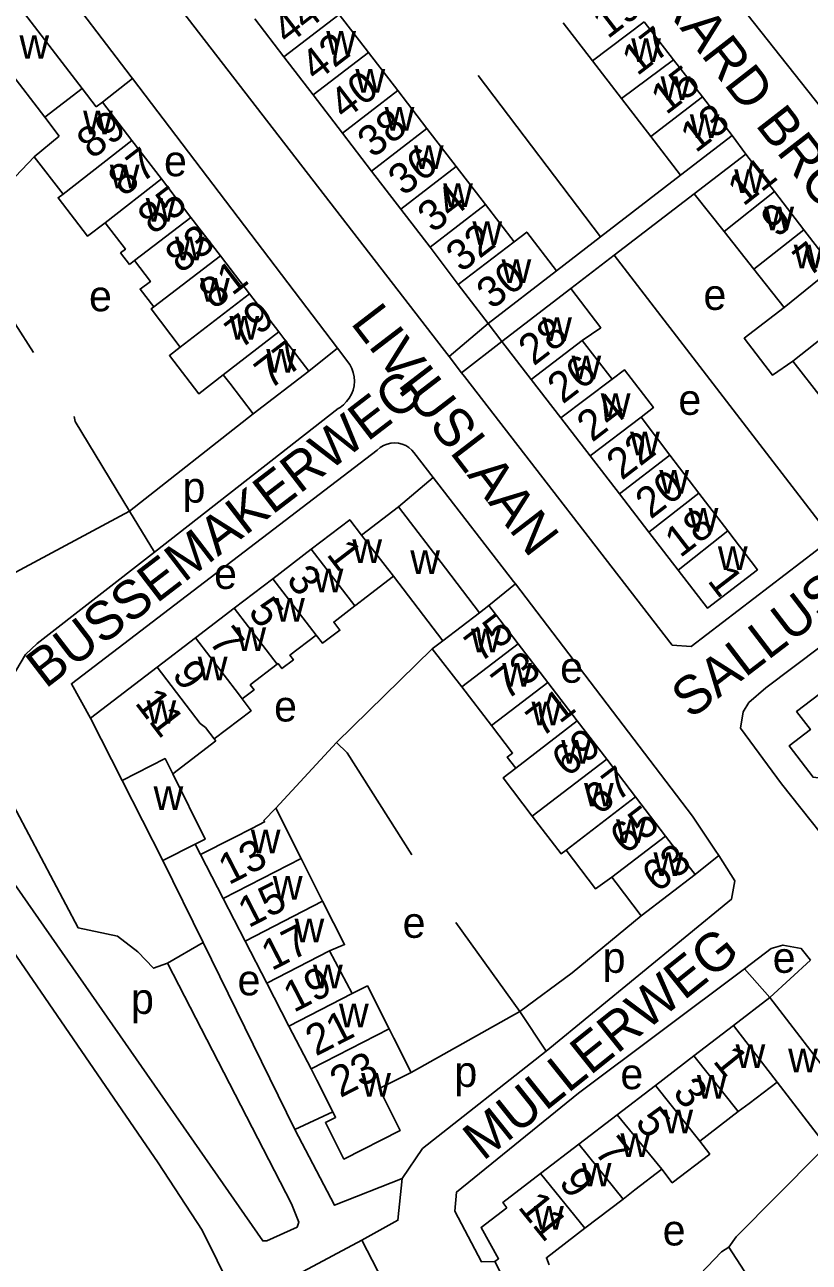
# Model space of a CAD drawing. Extents: x 158848 to 160613, y 385889 to 387762.
# Drawn here: x 159769.5 to 159871.5, y 386659.8 to 386820.7 of the extents above; entities that cross this region are included whole.
import ezdxf

# ---------------------------------------------------------------- set-up
doc = ezdxf.new("R2010")
doc.units = 0
for name, color, linetype in [('BLT_Basislijn', 7, 'Continuous'), ('BLT_Bebouwing', 7, 'Continuous'), ('BLT_Centroide', 7, 'Continuous'), ('BLT_Huisnummer', 7, 'Continuous'), ('BLT_Huisnummer_ tussenligend', 7, 'Continuous'), ('BLT_Onderverdeling_panden', 7, 'Continuous'), ('BLT_Straatnaam', 7, 'Continuous')]:
    doc.layers.add(name, color=color, linetype=linetype)

msp = doc.modelspace()

# ---------------------------------------------------------------- linework, layer by layer
at = {"layer": 'BLT_Basislijn'}
for p, q in [((159828.48, 386814.1), (159844.4, 386793.1)), ((159779.63, 386810.62), (159783.55, 386813.7)), ((159810.21, 386778.61), (159783.55, 386813.7)), ((159861.52, 386806.27), (159863.29, 386803.85)), ((159760.93, 386793.18), (159770.78, 386803.52)), ((159844.4, 386793.1), (159854.79, 386801.1)), ((159846.16, 386790.7), (159856.58, 386798.69)), ((159770.68, 386778.08), (159760.93, 386793.18)), ((159838.67, 386788.68), (159844.4, 386793.1)), ((159840.52, 386786.37), (159846.16, 386790.7)), ((159846.16, 386790.7), (159874.49, 386753.89)), ((159829.76, 386781.84), (159824.7, 386777.56)), ((159831.57, 386779.48), (159829.76, 386781.84)), ((159810.21, 386778.61), (159806.47, 386775.65)), ((159811.8, 386776.52), (159810.21, 386778.61)), ((159826.33, 386775.43), (159831.57, 386779.48)), ((159824.7, 386777.56), (159826.33, 386775.43)), ((159810.27, 386770.76), (159786.41, 386752.12)), ((159783.17, 386757.44), (159799.23, 386770.1)), ((159820.11, 386765.08), (159822.64, 386761.8)), ((159822.64, 386761.8), (159818.12, 386757.98)), ((159783.17, 386757.44), (159767.72, 386749.17)), ((159783.17, 386757.44), (159786.41, 386752.12)), ((159829.88, 386745.15), (159833.34, 386747.97)), ((159810.07, 386727.33), (159822.52, 386739.53)), ((159810.07, 386727.33), (159802.16, 386718.83)), ((159792.39, 386712.8), (159791.69, 386714.12)), ((159856.67, 386710.18), (159859.76, 386712.65)), ((159787.5, 386711.99), (159792.71, 386701.36)), ((159825.58, 386703.96), (159833.89, 386692.39)), ((159788.1, 386698.66), (159792.71, 386701.36)), ((159792.71, 386701.36), (159804.64, 386677.02)), ((159866.4, 386694.18), (159871.68, 386699.05)), ((159866.4, 386694.18), (159863.09, 386697.94)), ((159819.77, 386684.46), (159833.89, 386692.39)), ((159833.89, 386692.39), (159837.33, 386687.2)), ((159809.59, 386679.31), (159804.64, 386677.02)), ((159813.37, 386662.62), (159824.62, 386640.76))]:
    msp.add_line(p, q, dxfattribs=at)
for points in [[(159825.05, 386872.39), (159861.78, 386824.22), (159878.28, 386803.31), (159881.05, 386800.15), (159884.09, 386800.04), (159884.89, 386800.42), (159902.48, 386813.82)], [(159778.85, 386836.91), (159824.09, 386778.34), (159824.7, 386777.56)], [(159783.55, 386813.7), (159783.38, 386813.92), (159773.19, 386827.32), (159772.87, 386827.7)], [(159811.8, 386776.52), (159812.06, 386776), (159812.25, 386775.46), (159812.36, 386774.89), (159812.39, 386774.32), (159812.34, 386773.74), (159812.21, 386773.18), (159812.01, 386772.64), (159811.73, 386772.14), (159811.38, 386771.67), (159810.98, 386771.26), (159810.52, 386770.91), (159810.27, 386770.76)], [(159826.33, 386775.43), (159826.72, 386774.93), (159853.72, 386739.99), (159856.16, 386739.84), (159874.49, 386753.89)], [(159775.98, 386769.75), (159776.09, 386769.08), (159783.17, 386757.44)], [(159815.37, 386765.37), (159815.75, 386765.7), (159816.17, 386765.96), (159816.63, 386766.16), (159817.12, 386766.28), (159817.61, 386766.32), (159818.11, 386766.28), (159818.6, 386766.16), (159819.06, 386765.97), (159819.48, 386765.7), (159819.86, 386765.37), (159820.11, 386765.08)], [(159778.07, 386730.52), (159775.61, 386734.99), (159815.37, 386765.37)], [(159822.64, 386761.8), (159833.09, 386748.3), (159833.34, 386747.97)], [(159876.78, 386710.79), (159867.9, 386721.99), (159862.6, 386729.21), (159862.93, 386731.36), (159863.65, 386732.55), (159865.86, 386734.47), (159894.82, 386756.24), (159897.3, 386757.8), (159899.65, 386757.52), (159902.45, 386754.7), (159914.31, 386739.53)], [(159705.82, 386743.7), (159727.46, 386754.76), (159730.32, 386754.06), (159731.69, 386753.2), (159786.89, 386672.71), (159792.62, 386663.96), (159796.5, 386656.07), (159796.34, 386655.59), (159794.91, 386654.47), (159760.56, 386636.47)], [(159786.41, 386752.12), (159771.14, 386740.21), (159769.62, 386738.79), (159767.14, 386734.56), (159761.02, 386731.74), (159759.11, 386734.64), (159755.22, 386742.42)], [(159833.34, 386747.97), (159856.33, 386717.76), (159859.3, 386713.37), (159859.76, 386712.65)], [(159788.1, 386698.66), (159786.26, 386698), (159784.22, 386700.15), (159781.61, 386702.16), (159776.46, 386703.27), (159763.6, 386727.51), (159757.59, 386724.36), (159757.88, 386723.73), (159800.48, 386662.54), (159801.02, 386662.54), (159804.93, 386664.34), (159805.16, 386664.97), (159804.2, 386667.36), (159788.1, 386698.66)], [(159819.86, 386712.73), (159811.45, 386725.99), (159810.07, 386727.33)], [(159837.33, 386687.2), (159861.41, 386706.97), (159861.85, 386709.36), (159859.76, 386712.65)], [(159849.67, 386704.83), (159840.71, 386697.4), (159833.89, 386692.39)], [(159863.09, 386697.94), (159866.56, 386700.55), (159868.09, 386701.01), (159870.48, 386700.55), (159871.68, 386699.05)], [(159830.65, 386659.86), (159828.91, 386659.83), (159825.46, 386666.41), (159825.68, 386668.89), (159841.53, 386681.77), (159863.09, 386697.94)], [(159818.59, 386670.66), (159821.26, 386674.56), (159837.33, 386687.2)], [(159804.64, 386677.02), (159809.8, 386667.17), (159818.59, 386670.66)], [(159861.05, 386661.75), (159862.04, 386663.07), (159872.74, 386673.87)], [(159813.37, 386662.62), (159818.04, 386665.23), (159818.59, 386670.66)], [(159813.37, 386662.62), (159805.73, 386658.55), (159805.73, 386658.23), (159824.77, 386628.41)], [(159850.57, 386651.23), (159850.75, 386651.31), (159860.11, 386661.11), (159861.05, 386661.75)], [(159870.83, 386646.16), (159869.62, 386648.54), (159861.05, 386661.75)]]:
    msp.add_lwpolyline(points, dxfattribs=at)
at = {"layer": 'BLT_Bebouwing'}
for p, q in [((159776.98, 386812.37), (159768.2, 386823.82)), ((159810.43, 386822.02), (159814.23, 386817.07)), ((159803.23, 386816.49), (159799.43, 386821.43)), ((159843.35, 386815.99), (159839.55, 386820.92)), ((159850.07, 386821.07), (159853.87, 386816.13)), ((159807.03, 386811.55), (159803.23, 386816.49)), ((159814.23, 386817.07), (159818.03, 386812.13)), ((159847.12, 386811.08), (159843.35, 386815.99)), ((159853.87, 386816.13), (159857.64, 386811.31)), ((159772.15, 386808.66), (159767.42, 386814.82)), ((159778.81, 386809.99), (159776.98, 386812.37)), ((159810.83, 386806.6), (159807.03, 386811.55)), ((159818.03, 386812.13), (159821.82, 386807.18)), ((159857.64, 386811.31), (159861.52, 386806.27)), ((159779.63, 386810.62), (159778.81, 386809.99)), ((159783.46, 386805.63), (159779.63, 386810.62)), ((159774.03, 386806.21), (159772.15, 386808.66)), ((159770.78, 386803.52), (159774.03, 386806.21)), ((159814.63, 386801.66), (159810.83, 386806.6)), ((159821.82, 386807.18), (159825.62, 386802.24)), ((159854.79, 386801.1), (159850.92, 386806.14)), ((159861.52, 386806.27), (159854.79, 386801.1)), ((159787.3, 386800.63), (159783.46, 386805.63)), ((159863.29, 386803.85), (159856.58, 386798.69)), ((159867.02, 386798.98), (159863.29, 386803.85)), ((159818.43, 386796.71), (159814.63, 386801.66)), ((159825.62, 386802.24), (159829.42, 386797.3)), ((159791.13, 386795.63), (159787.3, 386800.63)), ((159856.58, 386798.69), (159860.45, 386793.79)), ((159870.83, 386794.03), (159867.02, 386798.98)), ((159822.23, 386791.77), (159818.43, 386796.71)), ((159829.42, 386797.3), (159833.15, 386792.44)), ((159794.97, 386790.64), (159791.13, 386795.63)), ((159860.45, 386793.79), (159864.33, 386788.89)), ((159874.63, 386789.07), (159870.83, 386794.03)), ((159825.88, 386786.89), (159822.23, 386791.77)), ((159783.8, 386790.01), (159783.15, 386789.51)), ((159798.75, 386785.71), (159794.97, 386790.64)), ((159838.67, 386788.68), (159829.76, 386781.84)), ((159864.33, 386788.89), (159868.27, 386783.9)), ((159829.76, 386781.84), (159825.88, 386786.89)), ((159802.55, 386780.75), (159798.75, 386785.71)), ((159840.52, 386786.37), (159831.57, 386779.48)), ((159831.57, 386779.48), (159835.39, 386774.53)), ((159845.88, 386774.58), (159842.01, 386779.64)), ((159799.23, 386770.1), (159806.47, 386775.65)), ((159835.39, 386774.53), (159839.21, 386769.57)), ((159839.21, 386769.57), (159843.03, 386764.62)), ((159853.4, 386764.72), (159849.65, 386769.64)), ((159843.03, 386764.62), (159846.85, 386759.67)), ((159857.17, 386759.79), (159853.4, 386764.72)), ((159846.85, 386759.67), (159850.67, 386754.71)), ((159818.12, 386757.98), (159813.32, 386754.31)), ((159850.67, 386754.71), (159854.49, 386749.76)), ((159806.78, 386752.48), (159801.77, 386748.65)), ((159801.77, 386748.65), (159796.76, 386744.81)), ((159823.87, 386740.57), (159817.46, 386748.96)), ((159796.76, 386744.81), (159791.75, 386740.98)), ((159828.65, 386744.21), (159829.88, 386745.15)), ((159829.88, 386745.15), (159832.3, 386741.98)), ((159833.68, 386740.18), (159832.3, 386741.98)), ((159791.75, 386740.98), (159786.74, 386737.15)), ((159822.52, 386739.53), (159823.87, 386740.57)), ((159837.53, 386735.16), (159833.68, 386740.18)), ((159841.36, 386730.16), (159837.53, 386735.16)), ((159782.2, 386722.4), (159778.07, 386730.52)), ((159845.19, 386725.17), (159841.36, 386730.16)), ((159788.78, 386723.28), (159794.37, 386727.55)), ((159848.95, 386720.27), (159845.19, 386725.17)), ((159787.5, 386711.99), (159782.2, 386722.4)), ((159852.85, 386715.18), (159848.95, 386720.27)), ((159853.72, 386714.04), (159852.85, 386715.18)), ((159791.69, 386714.12), (159787.5, 386711.99)), ((159795.34, 386707.07), (159792.39, 386712.8)), ((159853.72, 386714.04), (159856.67, 386710.18)), ((159856.67, 386710.18), (159849.67, 386704.83)), ((159798.18, 386701.54), (159795.34, 386707.07)), ((159801.01, 386696.06), (159798.18, 386701.54)), ((159809.17, 386700.25), (159812.12, 386694.72)), ((159803.88, 386690.48), (159801.01, 386696.06)), ((159861.69, 386690.56), (159866.4, 386694.18)), ((159866.4, 386694.18), (159878.54, 386678.37)), ((159806.75, 386684.91), (159803.88, 386690.48)), ((159856.52, 386686.6), (159861.69, 386690.56)), ((159851.53, 386682.77), (159856.52, 386686.6)), ((159846.55, 386678.94), (159851.53, 386682.77)), ((159873.85, 386674.72), (159867.35, 386683.18)), ((159841.56, 386675.12), (159846.55, 386678.94)), ((159862.29, 386679.36), (159857.29, 386675.52)), ((159836.58, 386671.29), (159841.56, 386675.12)), ((159847.33, 386667.99), (159842.36, 386664.18)), ((159832.25, 386656.69), (159830.65, 386659.86))]:
    msp.add_line(p, q, dxfattribs=at)
for points in [[(159850.92, 386806.14), (159847.12, 386811.08)], [(159774.51, 386798.67), (159770.78, 386803.52)], [(159779.98, 386794.94), (159777.7, 386793.18), (159773.86, 386798.18), (159774.51, 386798.67)], [(159783.15, 386789.51), (159782, 386791), (159782.63, 386791.49), (159779.98, 386794.94)], [(159833.15, 386792.44), (159834.8, 386793.71), (159838.67, 386788.68)], [(159786.3, 386783.99), (159784.54, 386786.3), (159785.88, 386787.29), (159783.8, 386790.01)], [(159842.01, 386779.64), (159844.42, 386781.27), (159840.52, 386786.37)], [(159789.76, 386778.74), (159785.95, 386783.72), (159786.3, 386783.99)], [(159868.27, 386783.9), (159863.07, 386779.92), (159866.76, 386775.1), (159869.37, 386776.93)], [(159806.47, 386775.65), (159803.75, 386779.19), (159802.55, 386780.75)], [(159795.35, 386775.16), (159792.15, 386772.69), (159788.34, 386777.66), (159789.76, 386778.74)], [(159869.37, 386776.93), (159873.26, 386772.01), (159875.96, 386774.18)], [(159849.65, 386769.64), (159851.27, 386770.89), (159847.5, 386775.82), (159845.88, 386774.58)], [(159799.23, 386770.1), (159796.19, 386774.06), (159795.35, 386775.16)], [(159860.94, 386754.86), (159857.17, 386759.79)], [(159828.65, 386744.21), (159824.23, 386750), (159818.12, 386757.98)], [(159813.32, 386754.31), (159811.79, 386756.31), (159806.78, 386752.48)], [(159854.49, 386749.76), (159858.3, 386744.81), (159864.79, 386749.81), (159860.94, 386754.86)], [(159817.46, 386748.96), (159813.93, 386746.26), (159812.56, 386745.2), (159812.43, 386745.1)], [(159812.43, 386745.1), (159809.7, 386743.01), (159810.51, 386741.95), (159808.23, 386740.27), (159807.4, 386741.3)], [(159807.4, 386741.3), (159804, 386738.7), (159804.46, 386738.1), (159802.97, 386736.96), (159802.47, 386737.61), (159802.35, 386737.52)], [(159826.36, 386734.58), (159822.52, 386739.53)], [(159778.07, 386730.52), (159786.74, 386737.15)], [(159802.35, 386737.52), (159798.86, 386734.84), (159799.34, 386734.21), (159797.79, 386733.02)], [(159874.92, 386735.25), (159869.87, 386731.37), (159871.67, 386729.03), (159868.9, 386726.9), (159872.02, 386722.83), (159873.43, 386722.65), (159875.41, 386724.17), (159874.8, 386724.96), (159879.93, 386728.9)], [(159797.79, 386733.02), (159797.34, 386733.69)], [(159830.2, 386729.57), (159826.36, 386734.58)], [(159794.17, 386727.82), (159798.96, 386731.48), (159797.79, 386733.02)], [(159833.37, 386724.01), (159832.26, 386725.45), (159832.95, 386725.98), (159830.2, 386729.57)], [(159794.37, 386727.55), (159794.17, 386727.82)], [(159835.52, 386717.78), (159831.72, 386722.75), (159833.37, 386724.01)], [(159788.78, 386723.28), (159793, 386714.79), (159791.96, 386714.26), (159791.69, 386714.12)], [(159792.39, 386712.8), (159796.58, 386714.92), (159799.15, 386716.23), (159800.72, 386717.02), (159800.62, 386717.23), (159802.16, 386718.83)], [(159802.16, 386718.83), (159805.49, 386712.28)], [(159839.9, 386713.35), (159839.27, 386712.88), (159835.52, 386717.78)], [(159845.85, 386709.82), (159843.75, 386708.31), (159839.9, 386713.35)], [(159805.49, 386712.28), (159808.25, 386706.72)], [(159849.67, 386704.83), (159846.42, 386709.09), (159845.85, 386709.82)], [(159808.25, 386706.72), (159811.12, 386701.07), (159809.17, 386700.25)], [(159812.12, 386694.72), (159814.08, 386695.71), (159816.91, 386690.12)], [(159819.77, 386684.46), (159817.52, 386688.92), (159816.91, 386690.12)], [(159809.59, 386679.31), (159807.51, 386683.43), (159806.75, 386684.91)], [(159819.77, 386684.46), (159815.59, 386682.34), (159818.35, 386676.91), (159811.02, 386673.19), (159808.62, 386677.92), (159809.95, 386678.6), (159809.59, 386679.31)], [(159867.35, 386683.18), (159863.73, 386680.4), (159862.29, 386679.36)], [(159857.29, 386675.52), (159858.58, 386673.83), (159853.72, 386670.1), (159852.37, 386671.86)], [(159832.21, 386666.86), (159831.69, 386667.54), (159836.58, 386671.29)], [(159852.37, 386671.86), (159848.86, 386669.17), (159847.33, 386667.99)], [(159830.65, 386659.86), (159831.13, 386660.23), (159828.86, 386664.29), (159832.21, 386666.86)], [(159837.71, 386659.43), (159837.36, 386660.35), (159842.36, 386664.18)]]:
    msp.add_lwpolyline(points, dxfattribs=at)
at = {"layer": 'BLT_Onderverdeling_panden'}
for p, q in [((159803.23, 386816.49), (159810.43, 386822.02)), ((159843.35, 386815.99), (159850.07, 386821.07)), ((159807.03, 386811.55), (159814.23, 386817.07)), ((159847.12, 386811.08), (159853.87, 386816.13)), ((159776.99, 386812.37), (159772.15, 386808.66)), ((159810.83, 386806.6), (159818.03, 386812.13)), ((159850.92, 386806.14), (159857.64, 386811.31)), ((159814.63, 386801.66), (159821.82, 386807.18)), ((159774.51, 386798.67), (159783.46, 386805.63)), ((159818.43, 386796.71), (159825.62, 386802.24)), ((159779.98, 386794.94), (159787.3, 386800.63)), ((159860.45, 386793.79), (159867.02, 386798.98)), ((159822.23, 386791.77), (159829.42, 386797.3)), ((159783.8, 386790.01), (159791.13, 386795.63)), ((159864.33, 386788.89), (159870.83, 386794.03)), ((159825.88, 386786.89), (159833.15, 386792.44)), ((159786.3, 386783.99), (159794.97, 386790.64)), ((159868.27, 386783.9), (159874.63, 386789.07)), ((159789.76, 386778.74), (159798.75, 386785.71)), ((159869.37, 386776.93), (159878.44, 386784.11)), ((159795.35, 386775.16), (159802.55, 386780.75)), ((159835.39, 386774.53), (159842.01, 386779.64)), ((159839.21, 386769.57), (159845.88, 386774.58)), ((159843.03, 386764.62), (159849.65, 386769.64)), ((159846.85, 386759.67), (159853.4, 386764.72)), ((159850.67, 386754.71), (159857.17, 386759.79)), ((159854.49, 386749.76), (159860.94, 386754.86)), ((159813.32, 386754.31), (159817.46, 386748.96)), ((159812.43, 386745.1), (159806.78, 386752.48)), ((159807.4, 386741.3), (159801.77, 386748.65)), ((159802.35, 386737.52), (159796.76, 386744.81)), ((159823.87, 386740.57), (159828.65, 386744.21)), ((159797.34, 386733.69), (159791.75, 386740.98)), ((159826.36, 386734.58), (159833.68, 386740.18)), ((159830.2, 386729.57), (159837.53, 386735.16)), ((159833.37, 386724.01), (159841.36, 386730.16)), ((159835.52, 386717.78), (159845.19, 386725.17)), ((159839.9, 386713.35), (159848.95, 386720.27)), ((159845.85, 386709.82), (159852.85, 386715.18)), ((159795.34, 386707.07), (159805.49, 386712.28)), ((159798.18, 386701.54), (159808.25, 386706.72)), ((159801.01, 386696.06), (159809.17, 386700.25)), ((159803.88, 386690.48), (159812.12, 386694.72)), ((159806.75, 386684.91), (159816.91, 386690.12)), ((159867.35, 386683.18), (159861.69, 386690.56)), ((159862.29, 386679.36), (159856.52, 386686.6)), ((159857.29, 386675.52), (159851.53, 386682.77)), ((159852.37, 386671.86), (159846.55, 386678.94)), ((159847.33, 386667.99), (159841.56, 386675.12)), ((159842.36, 386664.18), (159836.58, 386671.29))]:
    msp.add_line(p, q, dxfattribs=at)
for points in [[(159794.17, 386727.82), (159793.03, 386729.31), (159792.34, 386729.84), (159786.74, 386737.15)], [(159782.2, 386722.4), (159787.79, 386725.27), (159788.78, 386723.28)]]:
    msp.add_lwpolyline(points, dxfattribs=at)

# ---------------------------------------------------------------- texts
at = {"layer": 'BLT_Centroide'}
for s, p in [('w', (159768.84, 386816.25)), ('w', (159808.73, 386816.78)), ('w', (159848.38, 386815.84)), ('w', (159812.52, 386811.84)), ('w', (159852.19, 386810.91)), ('w', (159777.12, 386806.45)), ('w', (159816.32, 386806.91)), ('w', (159855.99, 386805.97)), ('w', (159820.13, 386801.94)), ('e', (159787.64, 386800.98)), ('w', (159780.59, 386799.41)), ('w', (159861.77, 386798.81)), ('w', (159823.93, 386797)), ('w', (159785.27, 386795.06)), ('w', (159865.68, 386793.94)), ('w', (159827.73, 386792.06)), ('w', (159789.06, 386790.06)), ('w', (159869.51, 386789)), ('w', (159831.52, 386787.12)), ('w', (159792.33, 386784.69)), ('e', (159857.77, 386783.6)), ('e', (159777.89, 386783.42)), ('w', (159796.15, 386779.75)), ('w', (159836.8, 386779.56)), ('w', (159800.93, 386775.44)), ('w', (159840.61, 386774.59)), ('w', (159844.42, 386769.66)), ('e', (159854.51, 386769.95)), ('w', (159848.23, 386764.69)), ('w', (159852.03, 386759.72)), ('p', (159790.05, 386758.54)), ('w', (159855.84, 386754.75)), ('w', (159812.12, 386750.69)), ('w', (159859.65, 386749.78)), ('w', (159819.65, 386749.28)), ('e', (159794.15, 386747.32)), ('w', (159807.09, 386746.88)), ('w', (159802.08, 386743.06)), ('w', (159797.05, 386739.25)), ('w', (159827.55, 386739.06)), ('w', (159792.03, 386735.42)), ('w', (159831.61, 386734.62)), ('e', (159839.14, 386735.12)), ('w', (159785.36, 386729.78)), ('e', (159801.95, 386730.08)), ('w', (159835.41, 386729.59)), ('w', (159839.28, 386724.59)), ('w', (159786.28, 386718.59)), ('w', (159842.24, 386719.03)), ('w', (159798.92, 386712.94)), ('w', (159846.41, 386714.28)), ('w', (159851.27, 386710)), ('w', (159801.79, 386706.91)), ('e', (159818.66, 386701.95)), ('w', (159804.61, 386701.38)), ('p', (159844.67, 386697.4)), ('e', (159866.77, 386697.4)), ('w', (159807.01, 386695.38)), ('e', (159797.2, 386694.47)), ('p', (159783.35, 386692.06)), ('w', (159810.39, 386690.31)), ('w', (159861.94, 386685.03)), ('w', (159868.78, 386684.47)), ('p', (159825.39, 386682.57)), ('e', (159846.97, 386682.27)), ('w', (159813.27, 386681.3)), ('w', (159856.91, 386681.06)), ('w', (159852.56, 386676.55)), ('w', (159846.97, 386673.44)), ('w', (159841.95, 386669.62)), ('w', (159835.75, 386664)), ('e', (159852.47, 386661.95))]:
    msp.add_text(s, height=4, dxfattribs=at).set_placement(p)
at = {"layer": 'BLT_Huisnummer'}
for s, rotation, p in [('17', 37.5549, (159849.15, 386813.94)), ('42', 37.5238, (159807.39, 386813.17)), ('89', 37.5046, (159778.29, 386803.1)), ('38', 37.5238, (159814.78, 386803.25)), ('13', 37.5549, (159856.76, 386803.93)), ('11', 38.3335, (159862.95, 386796.98)), ('85', 37.5046, (159786.22, 386793.27)), ('34', 37.5238, (159822.59, 386793.51)), ('30', 37.5238, (159830.26, 386783.56)), ('81', 37.5046, (159794.14, 386783.55)), ('28', 37.6336, (159835.7, 386776.23)), ('77', 37.5046, (159801.4, 386773.14)), ('22', 37.6336, (159847.15, 386761.36)), ('18', 37.6336, (159854.74, 386751.28)), ('1', 307.4535, (159808.66, 386751.8)), ('1', 307.6323, (159858.19, 386748.36)), ('5', 307.4557, (159798.47, 386744.31)), ('75', 37.4148, (159828.71, 386737.62)), ('11', 307.4211, (159783.75, 386732.48)), ('71', 37.4148, (159836.7, 386727.91)), ('67', 37.4148, (159844.18, 386717.78)), ('13', 27.19, (159796.06, 386708.77)), ('63', 37.4148, (159851.75, 386707.73)), ('17', 27.19, (159801.63, 386697.6)), ('23', 27.19, (159810.56, 386681.1)), ('1', 308.9383, (159858.89, 386685.89)), ('5', 308.9332, (159848.76, 386677.93)), ('11', 308.9347, (159833.54, 386666.91))]:
    msp.add_text(s, height=4, rotation=rotation, dxfattribs=at).set_placement(p)
at = {"layer": 'BLT_Huisnummer_ tussenligend'}
for s, rotation, p in [('44', 37.5238, (159803.7, 386817.96)), ('19', 37.5549, (159845.32, 386818.75)), ('40', 37.5238, (159811.1, 386808.2)), ('15', 37.5549, (159852.92, 386808.88)), ('87', 37.5046, (159782.37, 386798.21)), ('36', 37.5238, (159818.76, 386798.31)), ('9', 38.3335, (159867.3, 386792.89)), ('32', 37.5238, (159826.28, 386788.37)), ('83', 37.5046, (159789.79, 386788.23)), ('7', 38.3335, (159871.45, 386787.77)), ('79', 37.5046, (159797.57, 386778.42)), ('26', 37.6336, (159839.47, 386771.27)), ('24', 37.6336, (159843.3, 386766.31)), ('20', 37.6336, (159850.91, 386756.3)), ('3', 307.4535, (159803.43, 386748.48)), ('7', 307.4557, (159793.35, 386740.48)), ('73', 37.4148, (159832.18, 386732.75)), ('9', 307.4557, (159788.56, 386736.16)), ('69', 37.4148, (159840.03, 386722.74)), ('65', 37.4148, (159847.59, 386712.68)), ('15', 27.19, (159798.62, 386703.18)), ('19', 27.19, (159804.51, 386692.17)), ('21', 27.19, (159807.38, 386686.5)), ('3', 308.9383, (159853.65, 386681.77)), ('7', 308.9332, (159843.47, 386674.1)), ('9', 308.9332, (159838.84, 386670.1))]:
    msp.add_text(s, height=4, rotation=rotation, dxfattribs=at).set_placement(p)
at = {"layer": 'BLT_Straatnaam'}
for s, rotation, p in [('GERARD BROMLAAN', 307.8524, (159845.73, 386831.71)), ('LIVIUSLAAN', 307.4893, (159811.8, 386781.89)), ('BUSSEMAKERWEG', 37.5064, (159772.24, 386734.27)), ('SALLUSTIUSLAAN', 37.4429, (159856.1, 386730.3)), ('MULLERWEG', 38.6593, (159829.12, 386672.85))]:
    msp.add_text(s, height=5, rotation=rotation, dxfattribs=at).set_placement(p)

doc.saveas('drawing.dxf')
